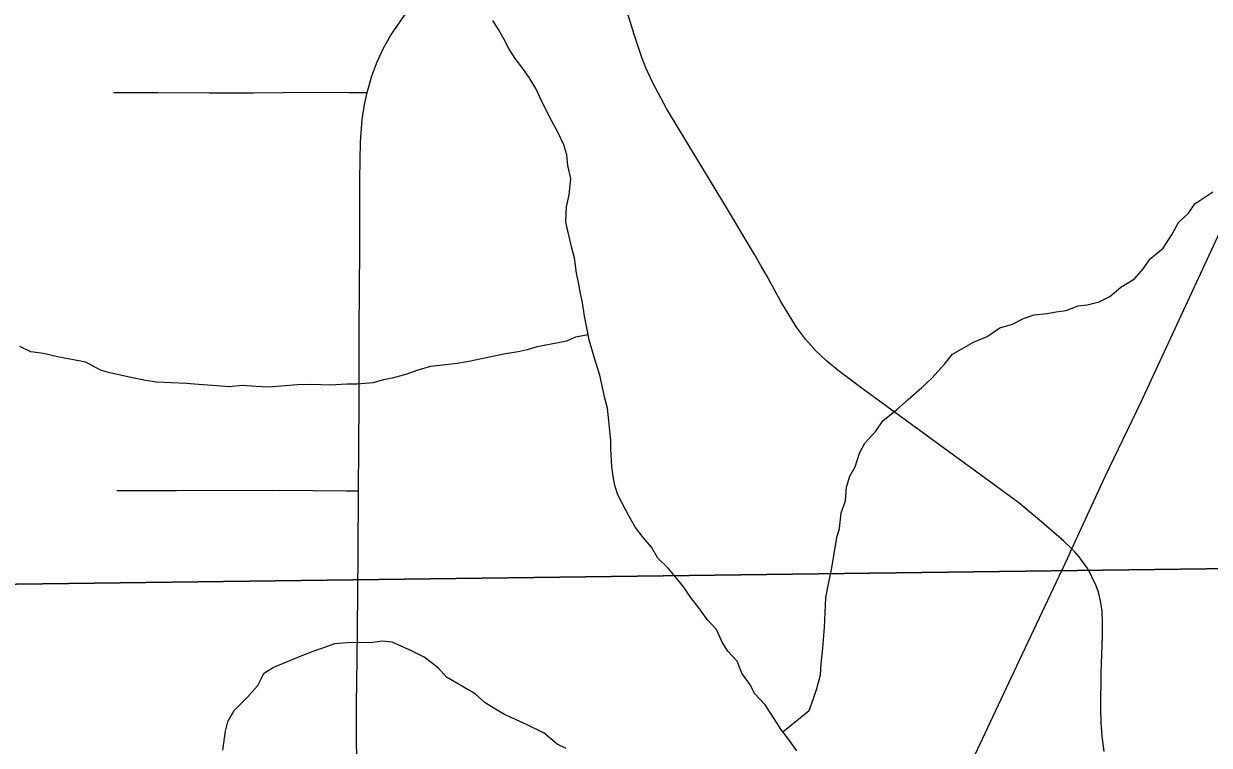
# Model space of a CAD drawing. Extents: x 0 to 34, y 0 to 22.
# Drawn here: x 6.195 to 6.6882, y 17.1664 to 17.4665 of the extents above; entities that cross this region are included whole.
import ezdxf

# ---------------------------------------------------------------- set-up
doc = ezdxf.new("R2010")
doc.units = 0
for name, color, linetype in [('GM_X_Minor_River', 7, 'Continuous'), ('GM_X_Section', 7, 'Continuous'), ('GM_X_State_Route', 7, 'Continuous'), ('GM_X_Township_Road', 7, 'Continuous')]:
    doc.layers.add(name, color=color, linetype=linetype)

msp = doc.modelspace()

# ---------------------------------------------------------------- linework, layer by layer
at = {"layer": 'GM_X_Minor_River'}
for points in [[(6.42053, 17.38391), (6.42083, 17.39037), (6.4219, 17.39533), (6.42257, 17.40217), (6.42136, 17.40747), (6.42092, 17.41203), (6.41973, 17.41619), (6.41738, 17.4211), (6.41466, 17.426), (6.41076, 17.43354), (6.40802, 17.43958), (6.40529, 17.44411), (6.40258, 17.44787), (6.39949, 17.452), (6.39677, 17.45615), (6.39482, 17.45992), (6.39249, 17.46407), (6.39015, 17.46784)], [(6.51078, 17.17207), (6.52167, 17.1809), (6.52351, 17.18586), (6.52497, 17.19006), (6.52642, 17.19578), (6.52674, 17.20034), (6.52742, 17.20681), (6.52807, 17.21555), (6.52867, 17.22771), (6.52938, 17.23152), (6.53117, 17.24028), (6.53329, 17.25285), (6.53438, 17.25666), (6.53505, 17.26313), (6.53689, 17.26809), (6.5372, 17.27379), (6.53866, 17.27837), (6.54089, 17.2822), (6.54272, 17.28792), (6.54495, 17.29213), (6.54944, 17.29713), (6.55243, 17.30134), (6.55808, 17.30598), (6.56296, 17.31022), (6.5686, 17.31524), (6.57274, 17.31909), (6.57799, 17.32486), (6.58135, 17.32908), (6.59004, 17.33414), (6.59571, 17.33649), (6.60099, 17.33998), (6.60629, 17.34157), (6.61083, 17.34391), (6.61537, 17.34549), (6.62069, 17.34594), (6.62448, 17.34675), (6.62866, 17.34719), (6.63358, 17.34915), (6.63737, 17.34958), (6.6423, 17.35079), (6.64684, 17.35313), (6.65135, 17.35699), (6.65701, 17.36048), (6.66076, 17.36471), (6.66337, 17.36854), (6.66901, 17.37318), (6.67274, 17.37893), (6.67534, 17.3839), (6.67947, 17.38775), (6.68209, 17.39158), (6.68963, 17.39662)], [(6.51657, 17.16412), (6.51308, 17.16901), (6.50998, 17.17314), (6.50727, 17.17729), (6.50338, 17.18332), (6.49914, 17.18782), (6.49719, 17.19159), (6.49371, 17.19648), (6.49174, 17.20139), (6.48788, 17.20552), (6.48555, 17.20929), (6.4832, 17.21457), (6.47935, 17.2187), (6.47586, 17.22359), (6.47238, 17.2281), (6.46966, 17.23225), (6.46657, 17.236), (6.46309, 17.24014), (6.45885, 17.24426), (6.45614, 17.24878), (6.45266, 17.25291), (6.44956, 17.25705), (6.44684, 17.26157), (6.44216, 17.27062), (6.44097, 17.27441), (6.44016, 17.27819), (6.43972, 17.28237), (6.43925, 17.28958), (6.4392, 17.29337), (6.43877, 17.29717), (6.43834, 17.30134), (6.43789, 17.30665), (6.43669, 17.31082), (6.43467, 17.32029), (6.43229, 17.32785), (6.43029, 17.33504), (6.42908, 17.34072), (6.42826, 17.34489), (6.42743, 17.35058), (6.42662, 17.35436), (6.4258, 17.35891), (6.42499, 17.3627), (6.42414, 17.36915), (6.42294, 17.37369), (6.42174, 17.37861), (6.42053, 17.38391)], [(6.42986, 17.33708), (6.42457, 17.33611), (6.42079, 17.33454), (6.41662, 17.33372), (6.40865, 17.33209), (6.40448, 17.3309), (6.40069, 17.33009), (6.39538, 17.32926), (6.38021, 17.32601), (6.37527, 17.32519), (6.36806, 17.32433), (6.36426, 17.3239), (6.35858, 17.32231), (6.35442, 17.32073), (6.34835, 17.31913), (6.34418, 17.31832), (6.34039, 17.31713), (6.33355, 17.31665), (6.32937, 17.3166), (6.32253, 17.31613), (6.31492, 17.31641), (6.30883, 17.31632), (6.3039, 17.31588), (6.29668, 17.3154), (6.29173, 17.31571), (6.28602, 17.31602), (6.28032, 17.31556), (6.27537, 17.31588), (6.27157, 17.31621), (6.26776, 17.31654), (6.26281, 17.31685), (6.25025, 17.31744), (6.24568, 17.31814), (6.24034, 17.31921), (6.2308, 17.32136), (6.22699, 17.32245), (6.22086, 17.32579), (6.20904, 17.32791), (6.20332, 17.32935), (6.19798, 17.33004), (6.19339, 17.33226)], [(6.42071, 17.16512), (6.41688, 17.16696), (6.4115, 17.17145), (6.40423, 17.17515), (6.39505, 17.17921), (6.39122, 17.18143), (6.387, 17.18404), (6.38277, 17.18778), (6.37089, 17.19484), (6.36741, 17.19859), (6.36165, 17.20307), (6.35629, 17.20566), (6.34826, 17.20935), (6.34407, 17.20968), (6.34027, 17.20925), (6.32962, 17.2091), (6.32431, 17.20865), (6.32014, 17.20707), (6.31522, 17.20549), (6.3103, 17.20353), (6.29895, 17.19882), (6.29481, 17.1961), (6.29221, 17.19113), (6.28808, 17.18651), (6.28245, 17.18074), (6.27985, 17.17615), (6.27876, 17.17234), (6.27772, 17.16435)]]:
    msp.add_lwpolyline(points, dxfattribs=at)
at = {"layer": 'GM_X_Section'}
for points in [[(5.7758, 18.25783), (6.91054, 18.26226), (6.92373, 17.24282), (5.77238, 17.22806), (5.77267, 17.30424)], [(5.77238, 17.22806), (6.92373, 17.24282), (6.93034, 16.22819), (5.7699, 16.21486), (5.77176, 16.27968)]]:
    msp.add_lwpolyline(points, close=True, dxfattribs=at)
at = {"layer": 'GM_X_State_Route'}
msp.add_lwpolyline([(6.50798, 16.98598), (6.55655, 17.08896), (6.57152, 17.12054), (6.58956, 17.16005), (6.60811, 17.19942), (6.62932, 17.24437), (6.63102, 17.24809), (6.64482, 17.27826), (6.65964, 17.30903), (6.68997, 17.37409), (6.70906, 17.4152), (6.72506, 17.44961), (6.76862, 17.54237), (6.78827, 17.58462), (6.80308, 17.61539), (6.8201, 17.65202), (6.83066, 17.67423), (6.83443, 17.6824), (6.83682, 17.68787), (6.84117, 17.69671), (6.84361, 17.70196)], dxfattribs=at)
at = {"layer": 'GM_X_Township_Road'}
for points in [[(6.33787, 17.43783), (6.3381, 17.43891), (6.33984, 17.44487), (6.342, 17.45069), (6.34466, 17.45629), (6.34777, 17.46167), (6.35305, 17.46935), (6.36085, 17.479), (6.36705, 17.48594), (6.37143, 17.49033), (6.37608, 17.49443), (6.38351, 17.50004), (6.39394, 17.5068), (6.40723, 17.51488), (6.41807, 17.52094), (6.42367, 17.52359), (6.42672, 17.52497), (6.43154, 17.52643)], [(6.63102, 17.24809), (6.62768, 17.25127), (6.61843, 17.25941), (6.60893, 17.26722), (6.59145, 17.28006), (6.54373, 17.31479), (6.53374, 17.32225), (6.52893, 17.32626), (6.52438, 17.33059), (6.52018, 17.33527), (6.51642, 17.34031), (6.50997, 17.35101), (6.50392, 17.3619), (6.50177, 17.36573), (6.49889, 17.37087), (6.49429, 17.3785), (6.4882, 17.38863), (6.46723, 17.42315), (6.46245, 17.43118), (6.45672, 17.4419), (6.45384, 17.44816), (6.4522, 17.45245), (6.44891, 17.46198), (6.44435, 17.47701)], [(6.23236, 17.43786), (6.23748, 17.43788), (6.25076, 17.4379), (6.27225, 17.43781), (6.29057, 17.43777), (6.31498, 17.438), (6.33031, 17.43788), (6.33787, 17.43783)], [(6.33432, 17.27229), (6.33433, 17.27367), (6.33436, 17.28918), (6.3345, 17.3109), (6.3345, 17.31712), (6.33462, 17.33887), (6.33479, 17.37304), (6.33477, 17.38858), (6.33487, 17.40192), (6.33518, 17.41744), (6.33587, 17.42672), (6.33678, 17.43285), (6.33787, 17.43783)], [(6.23381, 17.27237), (6.25847, 17.27234), (6.30159, 17.27249), (6.32927, 17.27232), (6.33432, 17.27229)], [(6.33355, 17.14639), (6.33351, 17.18357), (6.33366, 17.2022), (6.33381, 17.21463), (6.3341, 17.24572), (6.33432, 17.27229)], [(6.64446, 17.16388), (6.64407, 17.16693), (6.64363, 17.17038), (6.64323, 17.1758), (6.64307, 17.18172), (6.64314, 17.19652), (6.64373, 17.21181), (6.64373, 17.21757), (6.64357, 17.22217), (6.64291, 17.22645), (6.64209, 17.23007), (6.64094, 17.2332), (6.63989, 17.23528), (6.6388, 17.2378), (6.63732, 17.24027), (6.63547, 17.24289), (6.63405, 17.24487), (6.63209, 17.24706), (6.63102, 17.24809)]]:
    msp.add_lwpolyline(points, dxfattribs=at)

doc.saveas('drawing.dxf')
